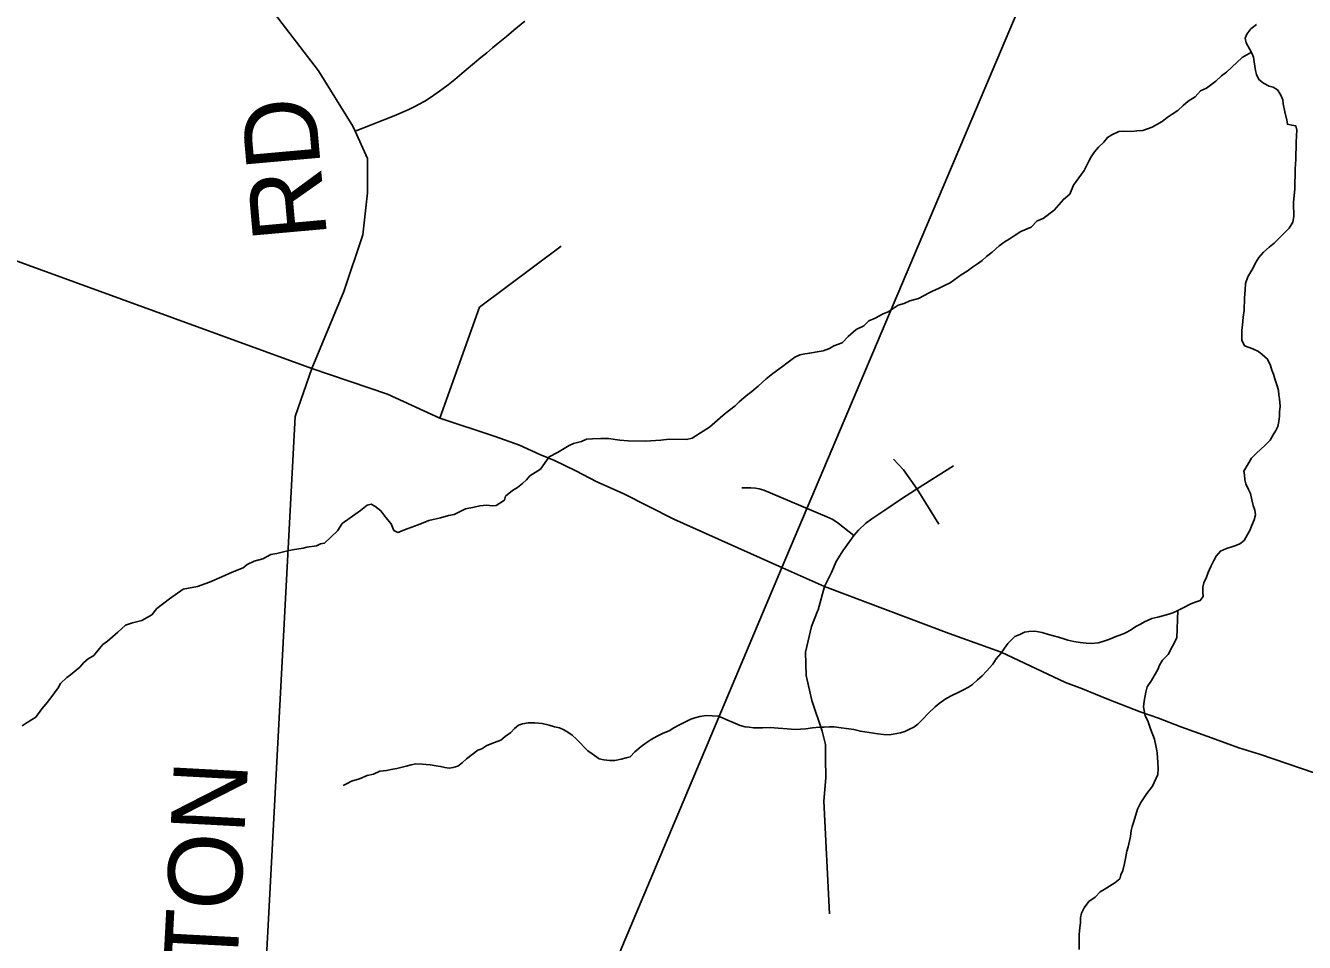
# Model space of a CAD drawing. Extents: x 0 to 34, y 0 to 22.
# Drawn here: x 7.4123 to 7.9033, y 15.3458 to 15.6977 of the extents above; entities that cross this region are included whole.
import ezdxf

# ---------------------------------------------------------------- set-up
doc = ezdxf.new("R2010")
doc.units = 0
for name, color, linetype in [('GM_X_Corporation', 7, 'Continuous'), ('GM_X_County_Road', 7, 'Continuous'), ('GM_X_County_Road_Text', 7, 'Continuous'), ('GM_X_Minor_River', 7, 'Continuous'), ('GM_X_Township', 7, 'Continuous'), ('GM_X_Township_Road', 7, 'Continuous')]:
    doc.layers.add(name, color=color, linetype=linetype)

msp = doc.modelspace()

# ---------------------------------------------------------------- linework, layer by layer
at = {"layer": 'GM_X_Corporation'}
msp.add_lwpolyline([(8.07623, 16.37167), (8.03576, 16.27564), (8.03331, 16.26987), (8.02574, 16.25202), (8.00303, 16.19841), (7.99579, 16.18133), (7.96749, 16.11454), (7.70278, 15.48987), (7.56193, 15.15588), (7.53361, 15.08872), (7.48819, 14.98101), (7.48543, 14.97447), (7.44826, 14.88634)], dxfattribs=at)
at = {"layer": 'GM_X_County_Road'}
for points in [[(7.52218, 15.56611), (7.53447, 15.59559), (7.54182, 15.6173), (7.54351, 15.63346), (7.54349, 15.6467), (7.53877, 15.6571), (7.5379, 15.659), (7.52471, 15.68033), (7.50783, 15.7023), (7.49666, 15.71727), (7.47671, 15.74093), (7.44847, 15.77629), (7.44006, 15.78865)], [(7.22321, 15.67387), (7.33734, 15.63261), (7.39527, 15.61223), (7.52218, 15.56611)], [(7.48772, 15.01573), (7.4882, 15.0248), (7.4908, 15.05101), (7.49355, 15.12101), (7.49547, 15.15367), (7.49629, 15.18112), (7.49844, 15.22225), (7.51573, 15.54759), (7.52218, 15.56611)], [(7.52218, 15.56611), (7.55117, 15.55618), (7.5713, 15.54702), (7.59263, 15.54001), (7.60189, 15.53664), (7.60975, 15.53299), (7.61536, 15.53075), (7.6235, 15.52682), (7.63164, 15.52261), (7.64174, 15.51812), (7.66111, 15.50829), (7.7029, 15.48961), (7.70521, 15.48858)], [(7.70521, 15.48858), (7.71908, 15.48238), (7.76693, 15.46436), (7.78682, 15.45715), (7.81157, 15.44559), (7.81813, 15.44315), (7.82807, 15.43908), (7.84018, 15.43432), (7.84726, 15.4318), (7.8558, 15.42858), (7.86756, 15.42431), (7.87807, 15.42052), (7.8864, 15.41793), (7.92807, 15.40372), (7.96005, 15.39152), (7.9682, 15.38831), (7.98473, 15.38187), (8.06677, 15.35036)]]:
    msp.add_lwpolyline(points, dxfattribs=at)
at = {"layer": 'GM_X_Minor_River'}
for points in [[(7.88485, 15.69805), (7.88273, 15.69637), (7.88118, 15.69431), (7.88058, 15.6928), (7.88093, 15.69108), (7.88223, 15.68878), (7.88315, 15.68705), (7.88369, 15.68552), (7.88404, 15.6838), (7.88421, 15.68209), (7.88456, 15.68037), (7.88491, 15.67885), (7.88583, 15.67693), (7.88752, 15.67557), (7.88978, 15.67439), (7.89129, 15.67399), (7.89299, 15.673)], [(7.88292, 15.68747), (7.87932, 15.68541), (7.87545, 15.68167), (7.87333, 15.67981), (7.87141, 15.67832), (7.86928, 15.67627), (7.86563, 15.67367), (7.86333, 15.67257), (7.86139, 15.67033), (7.8587, 15.66866), (7.85677, 15.66699), (7.85465, 15.66512), (7.85253, 15.66364), (7.85061, 15.66234), (7.84868, 15.66085), (7.84657, 15.65975), (7.84484, 15.65864), (7.84121, 15.65737), (7.83893, 15.65722), (7.83702, 15.65707), (7.83379, 15.65712), (7.83208, 15.65696), (7.8294, 15.65568), (7.82767, 15.65476), (7.82631, 15.65288), (7.82418, 15.65102), (7.82263, 15.64915), (7.82146, 15.64727), (7.82048, 15.64557), (7.81871, 15.64199), (7.81463, 15.63636), (7.81324, 15.63296), (7.81073, 15.63092), (7.80724, 15.6268), (7.80301, 15.62364), (7.80071, 15.62273), (7.79839, 15.6203), (7.79437, 15.61866), (7.79187, 15.61699), (7.78995, 15.6157), (7.78841, 15.61477), (7.7861, 15.6131), (7.7834, 15.61068), (7.78128, 15.60901), (7.77954, 15.60752), (7.77781, 15.60622), (7.77589, 15.60492), (7.77377, 15.60344), (7.77147, 15.60196), (7.76724, 15.59899), (7.76513, 15.59789), (7.76283, 15.59679), (7.76072, 15.59587), (7.75919, 15.59514), (7.75516, 15.59293), (7.75172, 15.59204), (7.74961, 15.59094), (7.74732, 15.59041), (7.74348, 15.58781), (7.74156, 15.58709), (7.73849, 15.58543), (7.736, 15.58433), (7.73407, 15.58247), (7.7312, 15.581), (7.72811, 15.57839), (7.72579, 15.57596), (7.72254, 15.57469), (7.721, 15.57376), (7.71851, 15.57286), (7.71546, 15.57234), (7.71337, 15.572), (7.71146, 15.57165), (7.70955, 15.5713), (7.70764, 15.57039), (7.70456, 15.56816), (7.70283, 15.56686), (7.69917, 15.56407), (7.69666, 15.56203), (7.69357, 15.55923), (7.69107, 15.55718), (7.68953, 15.55607), (7.68799, 15.55477), (7.68625, 15.55328), (7.6847, 15.55178), (7.68085, 15.54881), (7.67892, 15.54713), (7.67487, 15.54359), (7.67141, 15.54137), (7.66815, 15.53934), (7.66605, 15.53881), (7.6594, 15.53892), (7.65616, 15.5386), (7.65216, 15.53829), (7.65045, 15.53813), (7.64361, 15.53825), (7.64038, 15.5385), (7.63602, 15.53914), (7.63317, 15.53919), (7.62994, 15.53906), (7.62765, 15.53891), (7.62574, 15.53799)], [(7.89299, 15.673), (7.8941, 15.67127), (7.89501, 15.66917), (7.89518, 15.66764), (7.8957, 15.66459), (7.89659, 15.66135), (7.89676, 15.65982), (7.89846, 15.65941), (7.89998, 15.6592), (7.90033, 15.65748), (7.90029, 15.65539), (7.90006, 15.65273), (7.89995, 15.64627), (7.8997, 15.64267), (7.89957, 15.63488), (7.89911, 15.62994), (7.89907, 15.62766), (7.89923, 15.62614), (7.8992, 15.62443), (7.89879, 15.62216), (7.89742, 15.6199), (7.89413, 15.61654), (7.89162, 15.61411), (7.88969, 15.61262), (7.88757, 15.61076), (7.88583, 15.6087), (7.88446, 15.60663), (7.88347, 15.60437), (7.88152, 15.60117), (7.88072, 15.59872), (7.88048, 15.59606), (7.88024, 15.59321), (7.88016, 15.58827), (7.87974, 15.58581), (7.8795, 15.58277), (7.87927, 15.58069), (7.87921, 15.57689), (7.88031, 15.57478), (7.88352, 15.57358), (7.8856, 15.57259), (7.8871, 15.57143), (7.88916, 15.56968), (7.89026, 15.56719), (7.8908, 15.56547), (7.89135, 15.56394), (7.89189, 15.56203), (7.89279, 15.55936), (7.89333, 15.55764), (7.89349, 15.55592), (7.89366, 15.5544), (7.89399, 15.55154), (7.89377, 15.54946), (7.89374, 15.54775), (7.89351, 15.54566), (7.8931, 15.54377), (7.89231, 15.54226), (7.89134, 15.54057), (7.89016, 15.5385), (7.88823, 15.53663), (7.88475, 15.53346), (7.88301, 15.53159), (7.88165, 15.52952), (7.88008, 15.5267), (7.88024, 15.52518), (7.8804, 15.52328), (7.88076, 15.52175), (7.88186, 15.51964), (7.8826, 15.51811), (7.88312, 15.51563), (7.88366, 15.51353), (7.8842, 15.51162), (7.88455, 15.5099), (7.88395, 15.50801), (7.88296, 15.50556), (7.88236, 15.50386), (7.88138, 15.50236), (7.8802, 15.5001), (7.87847, 15.4988), (7.87694, 15.49806), (7.87503, 15.49753), (7.87331, 15.49699), (7.87101, 15.49589), (7.86946, 15.49401), (7.86848, 15.49232), (7.8673, 15.49006), (7.86631, 15.4878), (7.86571, 15.48591), (7.86472, 15.48383), (7.86431, 15.48213), (7.86428, 15.48023), (7.86444, 15.47852), (7.86328, 15.47702), (7.86175, 15.47648), (7.85964, 15.47575), (7.85696, 15.47428), (7.85447, 15.47299), (7.85274, 15.47226), (7.85121, 15.47172), (7.84701, 15.47065), (7.84472, 15.47012), (7.84185, 15.46884)], [(7.62574, 15.53799), (7.62268, 15.53729), (7.62096, 15.53656), (7.61654, 15.53378), (7.61328, 15.53213), (7.60997, 15.52744), (7.60594, 15.52485), (7.60458, 15.52335), (7.60304, 15.52186), (7.60111, 15.52037), (7.59919, 15.51927), (7.59649, 15.51703), (7.59609, 15.51552), (7.59301, 15.51348), (7.59149, 15.51332), (7.58921, 15.51355), (7.58673, 15.5134), (7.58445, 15.51287), (7.5812, 15.51217), (7.57679, 15.50997), (7.5747, 15.50962), (7.57164, 15.50873), (7.56706, 15.50767), (7.56304, 15.50603), (7.55883, 15.50458), (7.5552, 15.50312), (7.55369, 15.50391), (7.55259, 15.5064), (7.55054, 15.50891), (7.54868, 15.51141), (7.54643, 15.51316), (7.54492, 15.51394), (7.5434, 15.51359), (7.54089, 15.51154), (7.53378, 15.50654), (7.53202, 15.50372), (7.527, 15.49906), (7.52547, 15.4987), (7.52394, 15.49797), (7.52032, 15.49746), (7.51879, 15.49711), (7.51479, 15.49642), (7.51231, 15.49589), (7.50868, 15.49501), (7.50639, 15.49467), (7.50332, 15.49301), (7.50008, 15.49212), (7.49739, 15.49083), (7.49585, 15.48953), (7.49164, 15.4879), (7.48762, 15.48607), (7.48283, 15.48406), (7.47825, 15.48243), (7.47481, 15.48173), (7.47272, 15.48139), (7.46752, 15.47768), (7.46271, 15.47396), (7.46076, 15.47152), (7.45693, 15.46931), (7.4533, 15.46843), (7.45062, 15.46752), (7.44773, 15.46491), (7.44561, 15.46305), (7.44368, 15.46137), (7.44194, 15.46007), (7.44059, 15.45858), (7.43845, 15.45595), (7.43634, 15.45466), (7.4346, 15.45317), (7.43306, 15.45149), (7.42958, 15.44851), (7.42805, 15.4474), (7.42573, 15.44516), (7.42475, 15.44346), (7.42202, 15.43971), (7.42008, 15.43727), (7.41853, 15.4354), (7.4162, 15.43221), (7.41293, 15.43018), (7.41101, 15.42888)], [(7.85474, 15.47314), (7.85429, 15.46273), (7.85096, 15.45633), (7.84883, 15.45409), (7.84766, 15.45221), (7.84706, 15.45051), (7.84452, 15.44637), (7.84295, 15.44393), (7.84235, 15.44185), (7.84172, 15.43844), (7.84149, 15.43617), (7.8422, 15.43273), (7.84311, 15.43082), (7.8442, 15.42776), (7.84566, 15.42374), (7.84655, 15.42011), (7.84671, 15.41859), (7.84703, 15.41479), (7.84718, 15.4125), (7.84695, 15.41023), (7.84498, 15.4057), (7.84284, 15.40289), (7.8405, 15.39951), (7.83913, 15.39687), (7.83852, 15.39479), (7.83771, 15.39177), (7.83711, 15.39026), (7.83671, 15.38874), (7.83648, 15.38647), (7.83565, 15.38249), (7.83505, 15.38079), (7.83463, 15.37795), (7.83421, 15.37606), (7.8336, 15.37341), (7.83281, 15.37171), (7.83241, 15.3702), (7.83048, 15.36871), (7.82644, 15.36612), (7.82491, 15.3652), (7.82297, 15.36314), (7.82047, 15.36148), (7.81872, 15.35904), (7.81774, 15.35696), (7.81733, 15.35526), (7.8173, 15.35336), (7.81707, 15.35147), (7.81684, 15.34881), (7.81674, 15.34311)], [(7.84185, 15.46884), (7.84031, 15.46792), (7.83859, 15.467), (7.83686, 15.46589), (7.83532, 15.46497), (7.83379, 15.46423), (7.8313, 15.46333), (7.82824, 15.46205), (7.82556, 15.46115), (7.82404, 15.46079), (7.82137, 15.46046), (7.81947, 15.46068), (7.8172, 15.46091), (7.81473, 15.46134), (7.81246, 15.46176), (7.81095, 15.46235), (7.80887, 15.46296), (7.80508, 15.46398), (7.80262, 15.46478), (7.79978, 15.46521), (7.7975, 15.46506), (7.79578, 15.4649), (7.79406, 15.46398), (7.79214, 15.46325), (7.78944, 15.46045), (7.78808, 15.45876), (7.78671, 15.4567), (7.78497, 15.45464), (7.7836, 15.45257), (7.78128, 15.44995), (7.77953, 15.44808), (7.7778, 15.44659), (7.77587, 15.44472), (7.77433, 15.4438), (7.77241, 15.4427), (7.77011, 15.4416), (7.76819, 15.44068), (7.7657, 15.43939), (7.76301, 15.43754), (7.76147, 15.43624), (7.75895, 15.43381), (7.75663, 15.43138), (7.75489, 15.42951), (7.75335, 15.4284), (7.75163, 15.42767), (7.7499, 15.42675), (7.74818, 15.42621), (7.74532, 15.42569), (7.7438, 15.42552), (7.74171, 15.42556), (7.73943, 15.42579), (7.7328, 15.42686), (7.73034, 15.42747), (7.7273, 15.4279), (7.7254, 15.42813), (7.72275, 15.42855), (7.72085, 15.42859), (7.71895, 15.42843), (7.71705, 15.42846), (7.71438, 15.42813), (7.7119, 15.42779), (7.70772, 15.42749), (7.70468, 15.42773), (7.70297, 15.42795), (7.70126, 15.42798), (7.69974, 15.4282), (7.69822, 15.42822), (7.69518, 15.42809), (7.69176, 15.42815), (7.69005, 15.42837), (7.68853, 15.42858), (7.68664, 15.429), (7.684, 15.43018), (7.68154, 15.43118), (7.67985, 15.43197), (7.67815, 15.43256), (7.67587, 15.43279), (7.67359, 15.43283), (7.67111, 15.4325), (7.6692, 15.43196), (7.66767, 15.43142), (7.66307, 15.42922), (7.66115, 15.42811), (7.65942, 15.427), (7.65713, 15.42609), (7.65483, 15.42499), (7.65252, 15.4237), (7.6506, 15.42241), (7.64868, 15.42092), (7.64617, 15.41887), (7.64443, 15.417), (7.6429, 15.41665), (7.64099, 15.41611), (7.63851, 15.41559), (7.63661, 15.41562), (7.63434, 15.41585), (7.63244, 15.41626), (7.62981, 15.41821), (7.62812, 15.41938), (7.62382, 15.42383), (7.62214, 15.42538)], [(7.62214, 15.42538), (7.62045, 15.42654), (7.61894, 15.42733), (7.61724, 15.42812), (7.61535, 15.42853), (7.61327, 15.42914), (7.61062, 15.42976), (7.60777, 15.43), (7.6053, 15.43004), (7.60301, 15.4297), (7.60148, 15.42916), (7.59994, 15.42785), (7.59858, 15.42636), (7.59647, 15.42487), (7.59473, 15.42339), (7.59225, 15.42248), (7.58938, 15.42139), (7.58745, 15.42009), (7.58592, 15.41955), (7.5815, 15.41621), (7.57995, 15.41471), (7.57822, 15.41341), (7.5765, 15.41287), (7.57497, 15.41271), (7.57327, 15.41293), (7.57156, 15.41334), (7.56986, 15.41356), (7.56758, 15.41398), (7.56606, 15.41401), (7.56454, 15.41422), (7.56207, 15.41427), (7.56036, 15.41392), (7.55845, 15.41338), (7.55482, 15.41249), (7.5533, 15.41233), (7.55082, 15.4118), (7.54834, 15.41147), (7.54585, 15.41037), (7.54337, 15.40984), (7.5405, 15.40856), (7.53744, 15.40767), (7.53572, 15.40675), (7.53418, 15.40601)]]:
    msp.add_lwpolyline(points, dxfattribs=at)
at = {"layer": 'GM_X_Township'}
msp.add_lwpolyline([(8.07623, 16.37167), (8.03576, 16.27564), (8.03331, 16.26987), (8.02574, 16.25202), (8.00303, 16.19841), (7.99579, 16.18133), (7.96749, 16.11454), (7.70278, 15.48987), (7.56193, 15.15588), (7.53361, 15.08872), (7.48819, 14.98101), (7.48543, 14.97447), (7.44826, 14.88634)], dxfattribs=at)
at = {"layer": 'GM_X_Township_Road'}
for points in [[(7.53877, 15.6571), (7.53944, 15.6574), (7.54467, 15.65946), (7.54793, 15.66074), (7.55184, 15.66228), (7.55471, 15.66341), (7.55759, 15.66464), (7.55936, 15.66545), (7.56102, 15.66626), (7.56202, 15.66675), (7.56316, 15.66738), (7.56553, 15.6687), (7.56818, 15.67037), (7.57123, 15.67246), (7.57263, 15.67348), (7.57446, 15.67493), (7.57704, 15.67703), (7.58066, 15.68004), (7.58463, 15.68334), (7.58706, 15.68536), (7.58934, 15.68726), (7.59155, 15.68909), (7.59432, 15.69139), (7.59686, 15.6935), (7.59979, 15.69594), (7.60391, 15.69937)], [(7.5713, 15.54702), (7.58658, 15.58953), (7.61789, 15.61298)], [(7.74557, 15.53121), (7.74938, 15.52722), (7.75456, 15.51978), (7.76297, 15.50629)], [(7.71908, 15.48238), (7.72173, 15.48779), (7.72354, 15.49197), (7.72601, 15.49606), (7.72934, 15.50062), (7.73029, 15.50195), (7.73209, 15.50404), (7.73475, 15.50661), (7.73722, 15.50832), (7.74217, 15.51174), (7.74815, 15.51573), (7.75433, 15.51972), (7.76849, 15.52875)], [(7.68728, 15.52026), (7.69079, 15.52031), (7.6925, 15.52017), (7.69397, 15.51983), (7.69567, 15.51931), (7.7199, 15.50912), (7.72228, 15.50812), (7.72431, 15.50675), (7.73029, 15.50195)], [(7.71638, 15.47294), (7.71656, 15.4734), (7.71908, 15.48238)], [(7.721, 15.35679), (7.71878, 15.40005), (7.71952, 15.409), (7.71937, 15.41654), (7.71945, 15.42179), (7.71812, 15.42689), (7.71416, 15.43863), (7.71198, 15.44819), (7.71166, 15.4572), (7.71402, 15.46698), (7.71638, 15.47294)]]:
    msp.add_lwpolyline(points, dxfattribs=at)

# ---------------------------------------------------------------- texts
at = {"layer": 'GM_X_County_Road_Text'}
for s, rotation, p in [('RD', 95.1013, (7.52806, 15.61651)), ('BUXTON', 86.9448, (7.48928, 15.25643))]:
    msp.add_text(s, height=0.028409, rotation=rotation, dxfattribs=at).set_placement(p)

doc.saveas('drawing.dxf')
